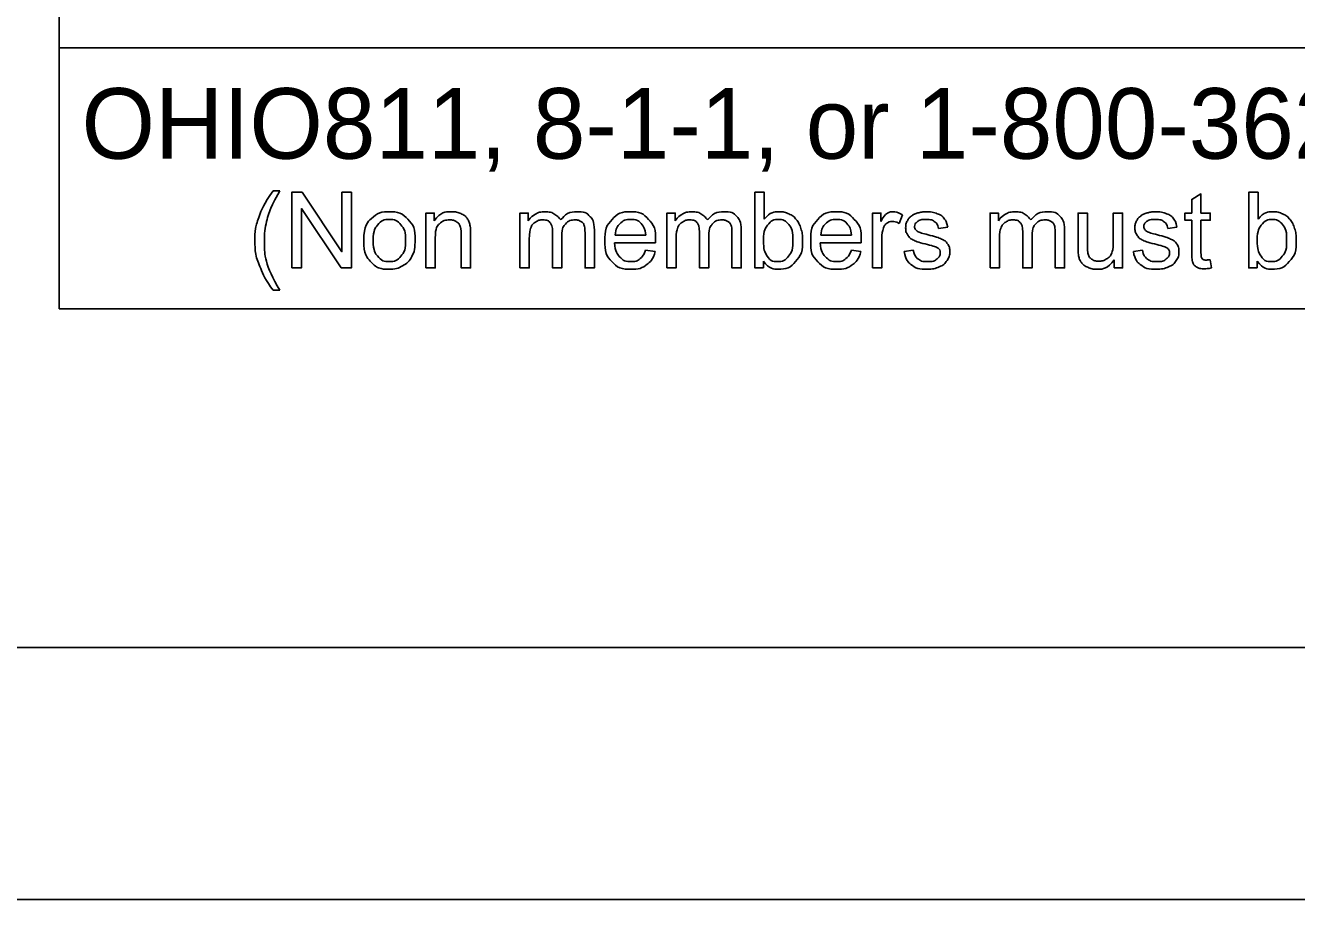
# Model space of a CAD drawing. Extents: x -21.1 to 50.3, y -4.9 to 22.1.
# Drawn here: x 2.31 to 4.83, y 0 to 1.734 of the extents above; entities that cross this region are included whole.
import ezdxf

# ---------------------------------------------------------------- set-up
doc = ezdxf.new("R2010")
doc.units = 0
for name, color, linetype in [('SH_Border', 7, 'Continuous'), ('SH_Cut_Line', 7, 'Continuous'), ('SH_Data', 7, 'Continuous'), ('SH_Text', 7, 'Continuous')]:
    doc.layers.add(name, color=color, linetype=linetype)

msp = doc.modelspace()

# ---------------------------------------------------------------- linework, layer by layer
at = {"layer": 'SH_Border'}
msp.add_lwpolyline([(1.5, 21.5), (33.5, 21.5), (33.5, 0.5), (1.5, 0.5)], close=True, dxfattribs=at)
at = {"layer": 'SH_Cut_Line'}
msp.add_lwpolyline([(0, 0), (34, 0), (34, 22), (0, 22)], close=True, dxfattribs=at)
at = {"layer": 'SH_Data'}
for p, q in [((2.3766, 1.1719), (2.3766, 3.5094)), ((6.6266, 1.6897), (2.3766, 1.6897)), ((6.6266, 1.1719), (2.3766, 1.1719))]:
    msp.add_line(p, q, dxfattribs=at)
at = {"layer": 'SH_Text'}
for points in [[(2.8012, 1.4057), (2.8144, 1.4057)], [(2.838, 1.253), (2.838, 1.4032), (2.8583, 1.4032), (2.9373, 1.2852), (2.9373, 1.4032), (2.9563, 1.4032), (2.9563, 1.253), (2.936, 1.253), (2.857, 1.3709), (2.857, 1.253), (2.838, 1.253)], [(3.7734, 1.253), (3.7564, 1.253), (3.7564, 1.4032), (3.7748, 1.4032), (3.7748, 1.3497)], [(4.6224, 1.2849), (4.6224, 1.3475), (4.6088, 1.3475), (4.6088, 1.3619), (4.6224, 1.3619), (4.6224, 1.3888), (4.6408, 1.3999), (4.6408, 1.3619), (4.6592, 1.3619), (4.6592, 1.3475), (4.6408, 1.3475), (4.6408, 1.2838)], [(4.7525, 1.253), (4.7354, 1.253), (4.7354, 1.4032), (4.7539, 1.4032), (4.7539, 1.3497)], [(3.1039, 1.253), (3.1039, 1.3619), (3.1205, 1.3619), (3.1205, 1.3464)], [(3.2903, 1.253), (3.2903, 1.3619), (3.3068, 1.3619), (3.3068, 1.3465)], [(3.5817, 1.253), (3.5817, 1.3619), (3.5982, 1.3619), (3.5982, 1.3465)], [(3.9895, 1.253), (3.9895, 1.3619), (4.0061, 1.3619), (4.0061, 1.3454)], [(4.2227, 1.253), (4.2227, 1.3619), (4.2392, 1.3619), (4.2392, 1.3465)], [(4.397, 1.2945), (4.397, 1.3619), (4.4155, 1.3619), (4.4155, 1.3015)], [(4.4667, 1.3036), (4.4667, 1.3619), (4.4852, 1.3619), (4.4852, 1.253), (4.4687, 1.253)], [(4.0486, 1.3584), (4.0421, 1.3413)], [(3.1224, 1.3124), (3.1224, 1.253), (3.1039, 1.253)], [(3.1923, 1.3199), (3.1923, 1.253), (3.1739, 1.253), (3.1739, 1.3192)], [(3.3734, 1.3162), (3.3734, 1.253), (3.355, 1.253), (3.355, 1.3237)], [(3.4379, 1.3277), (3.4379, 1.253), (3.4194, 1.253), (3.4194, 1.3215)], [(3.479, 1.3178), (3.5397, 1.3178)], [(3.6648, 1.3162), (3.6648, 1.253), (3.6464, 1.253), (3.6464, 1.3237)], [(3.7292, 1.3277), (3.7292, 1.253), (3.7108, 1.253), (3.7108, 1.3215)], [(3.887, 1.3178), (3.9477, 1.3178)], [(4.1385, 1.3337), (4.1204, 1.3313)], [(4.3058, 1.3162), (4.3058, 1.253), (4.2874, 1.253), (4.2874, 1.3237)], [(4.3702, 1.3277), (4.3702, 1.253), (4.3518, 1.253), (4.3518, 1.3215)], [(4.5931, 1.3337), (4.575, 1.3313)], [(3.3088, 1.3094), (3.3088, 1.253), (3.2903, 1.253)], [(3.5591, 1.3027), (3.4779, 1.3027)], [(3.5395, 1.2882), (3.5586, 1.2857)], [(3.6001, 1.3094), (3.6001, 1.253), (3.5817, 1.253)], [(3.9671, 1.3027), (3.8859, 1.3027)], [(3.9475, 1.2882), (3.9666, 1.2857)], [(4.0079, 1.31), (4.0079, 1.253), (3.9895, 1.253)], [(4.0521, 1.2855), (4.0703, 1.2884)], [(4.2411, 1.3094), (4.2411, 1.253), (4.2227, 1.253)], [(4.5067, 1.2855), (4.5249, 1.2884)], [(3.7734, 1.2666), (3.7734, 1.253)], [(4.4687, 1.253), (4.4687, 1.2691)], [(4.6592, 1.2694), (4.6619, 1.2532)], [(4.7525, 1.2666), (4.7525, 1.253)], [(2.8144, 1.2088), (2.8012, 1.2088)]]:
    msp.add_lwpolyline(points, dxfattribs=at)
for points in [[(2.8012, 1.2088), (2.786, 1.2281), (2.7754, 1.2539), (2.7648, 1.2797), (2.7648, 1.3074), (2.7648, 1.3317), (2.7727, 1.3541), (2.782, 1.38), (2.8012, 1.4057)], [(2.8144, 1.4057), (2.802, 1.3844), (2.798, 1.3753), (2.7918, 1.3611), (2.7882, 1.3458), (2.7838, 1.3266), (2.7838, 1.3073), (2.7838, 1.258), (2.8144, 1.2088)], [(2.9805, 1.3074), (2.9805, 1.3376), (2.9972, 1.3522), (3.0113, 1.3643), (3.0314, 1.3643), (3.0538, 1.3643), (3.0681, 1.3496), (3.0823, 1.3349), (3.0823, 1.309), (3.0823, 1.288), (3.076, 1.276), (3.0697, 1.2639), (3.0577, 1.2573), (3.0457, 1.2506), (3.0314, 1.2506), (3.0086, 1.2506), (2.9945, 1.2653), (2.9805, 1.2799), (2.9805, 1.3074)], [(3.1205, 1.3464), (3.1325, 1.3643), (3.1551, 1.3643), (3.165, 1.3643), (3.1732, 1.3607), (3.1814, 1.3572), (3.1855, 1.3515), (3.1896, 1.3457), (3.1913, 1.3378), (3.1923, 1.3327), (3.1923, 1.3199)], [(3.3068, 1.3465), (3.3119, 1.3545), (3.3205, 1.3594), (3.329, 1.3643), (3.3398, 1.3643), (3.3519, 1.3643), (3.3597, 1.3592), (3.3674, 1.3542), (3.3706, 1.3452), (3.3835, 1.3643), (3.4042, 1.3643), (3.4204, 1.3643), (3.4291, 1.3553), (3.4379, 1.3463), (3.4379, 1.3277)], [(3.5586, 1.2857), (3.5541, 1.2691), (3.5419, 1.2598), (3.5297, 1.2506), (3.5108, 1.2506), (3.4869, 1.2506), (3.4729, 1.2653), (3.4589, 1.28), (3.4589, 1.3065), (3.4589, 1.334), (3.4731, 1.3491), (3.4872, 1.3643), (3.5097, 1.3643), (3.5315, 1.3643), (3.5454, 1.3494), (3.5592, 1.3345), (3.5592, 1.3076), (3.5592, 1.306), (3.5591, 1.3027)], [(3.5982, 1.3465), (3.6033, 1.3545), (3.6118, 1.3594), (3.6203, 1.3643), (3.6312, 1.3643), (3.6433, 1.3643), (3.651, 1.3592), (3.6588, 1.3542), (3.6619, 1.3452), (3.6749, 1.3643), (3.6956, 1.3643), (3.7118, 1.3643), (3.7205, 1.3553), (3.7292, 1.3463), (3.7292, 1.3277)], [(3.7748, 1.3497), (3.7865, 1.3643), (3.8046, 1.3643), (3.8146, 1.3643), (3.8236, 1.3602), (3.8326, 1.3562), (3.8383, 1.3488), (3.8441, 1.3415), (3.8474, 1.3312), (3.8507, 1.3208), (3.8507, 1.3091), (3.8507, 1.2811), (3.8369, 1.2659), (3.823, 1.2506), (3.8037, 1.2506), (3.7844, 1.2506), (3.7734, 1.2666)], [(3.9666, 1.2857), (3.9621, 1.2691), (3.9499, 1.2598), (3.9377, 1.2506), (3.9187, 1.2506), (3.8949, 1.2506), (3.8809, 1.2653), (3.8669, 1.28), (3.8669, 1.3065), (3.8669, 1.334), (3.8811, 1.3491), (3.8952, 1.3643), (3.9177, 1.3643), (3.9395, 1.3643), (3.9534, 1.3494), (3.9672, 1.3345), (3.9672, 1.3076), (3.9672, 1.306), (3.9671, 1.3027)], [(4.0061, 1.3454), (4.0124, 1.3569), (4.0178, 1.3606), (4.0232, 1.3643), (4.0296, 1.3643), (4.0389, 1.3643), (4.0486, 1.3584)], [(4.0703, 1.2884), (4.0718, 1.2774), (4.0789, 1.2716), (4.0859, 1.2657), (4.0986, 1.2657), (4.1113, 1.2657), (4.1175, 1.2709), (4.1236, 1.2761), (4.1236, 1.2831), (4.1236, 1.2893), (4.1182, 1.2929), (4.1144, 1.2954), (4.0993, 1.2992), (4.079, 1.3043), (4.0711, 1.308), (4.0633, 1.3118), (4.0592, 1.3184), (4.0552, 1.325), (4.0552, 1.3329), (4.0552, 1.3402), (4.0585, 1.3464), (4.0619, 1.3526), (4.0676, 1.3567), (4.0719, 1.3599), (4.0794, 1.3621), (4.0868, 1.3643), (4.0953, 1.3643), (4.1081, 1.3643), (4.1178, 1.3606), (4.1275, 1.3569), (4.1321, 1.3506), (4.1368, 1.3443), (4.1385, 1.3337)], [(4.2392, 1.3465), (4.2443, 1.3545), (4.2528, 1.3594), (4.2613, 1.3643), (4.2722, 1.3643), (4.2843, 1.3643), (4.292, 1.3592), (4.2998, 1.3542), (4.3029, 1.3452), (4.3159, 1.3643), (4.3366, 1.3643), (4.3528, 1.3643), (4.3615, 1.3553), (4.3702, 1.3463), (4.3702, 1.3277)], [(4.5249, 1.2884), (4.5264, 1.2774), (4.5334, 1.2716), (4.5405, 1.2657), (4.5531, 1.2657), (4.5659, 1.2657), (4.572, 1.2709), (4.5782, 1.2761), (4.5782, 1.2831), (4.5782, 1.2893), (4.5727, 1.2929), (4.5689, 1.2954), (4.5539, 1.2992), (4.5336, 1.3043), (4.5257, 1.308), (4.5179, 1.3118), (4.5138, 1.3184), (4.5098, 1.325), (4.5098, 1.3329), (4.5098, 1.3402), (4.5131, 1.3464), (4.5164, 1.3526), (4.5222, 1.3567), (4.5265, 1.3599), (4.5339, 1.3621), (4.5414, 1.3643), (4.5499, 1.3643), (4.5627, 1.3643), (4.5724, 1.3606), (4.5821, 1.3569), (4.5867, 1.3506), (4.5913, 1.3443), (4.5931, 1.3337)], [(4.7539, 1.3497), (4.7655, 1.3643), (4.7837, 1.3643), (4.7937, 1.3643), (4.8027, 1.3602), (4.8116, 1.3562), (4.8174, 1.3488), (4.8232, 1.3415), (4.8265, 1.3312), (4.8297, 1.3208), (4.8297, 1.3091), (4.8297, 1.2811), (4.8159, 1.2659), (4.8021, 1.2506), (4.7827, 1.2506), (4.7635, 1.2506), (4.7525, 1.2666)], [(2.9994, 1.3074), (2.9994, 1.2865), (3.0085, 1.2761), (3.0176, 1.2657), (3.0314, 1.2657), (3.0451, 1.2657), (3.0542, 1.2762), (3.0633, 1.2866), (3.0633, 1.308), (3.0633, 1.3282), (3.0542, 1.3386), (3.045, 1.349), (3.0314, 1.349), (3.0176, 1.349), (3.0085, 1.3387), (2.9994, 1.3283), (2.9994, 1.3074)], [(3.1739, 1.3192), (3.1739, 1.3304), (3.1717, 1.336), (3.1696, 1.3416), (3.1641, 1.3449), (3.1586, 1.3482), (3.1512, 1.3482), (3.1395, 1.3482), (3.1309, 1.3408), (3.1224, 1.3333), (3.1224, 1.3124)], [(3.355, 1.3237), (3.355, 1.3359), (3.3505, 1.3421), (3.346, 1.3482), (3.3357, 1.3482), (3.3279, 1.3482), (3.3213, 1.3441), (3.3147, 1.34), (3.3117, 1.3322), (3.3088, 1.3243), (3.3088, 1.3094)], [(3.4194, 1.3215), (3.4194, 1.3326), (3.4176, 1.3374), (3.4159, 1.3423), (3.4111, 1.3453), (3.4064, 1.3482), (3.4001, 1.3482), (3.3886, 1.3482), (3.381, 1.3406), (3.3734, 1.333), (3.3734, 1.3162)], [(3.5397, 1.3178), (3.5385, 1.3316), (3.5328, 1.3385), (3.524, 1.3491), (3.5099, 1.3491), (3.4972, 1.3491), (3.4886, 1.3406), (3.4799, 1.3321), (3.479, 1.3178)], [(3.6464, 1.3237), (3.6464, 1.3359), (3.6419, 1.3421), (3.6374, 1.3482), (3.6271, 1.3482), (3.6193, 1.3482), (3.6127, 1.3441), (3.6061, 1.34), (3.6031, 1.3322), (3.6001, 1.3243), (3.6001, 1.3094)], [(3.7108, 1.3215), (3.7108, 1.3326), (3.709, 1.3374), (3.7072, 1.3423), (3.7025, 1.3453), (3.6978, 1.3482), (3.6914, 1.3482), (3.68, 1.3482), (3.6724, 1.3406), (3.6648, 1.333), (3.6648, 1.3162)], [(3.7732, 1.3083), (3.7732, 1.2887), (3.7785, 1.28), (3.7872, 1.2657), (3.802, 1.2657), (3.8141, 1.2657), (3.8229, 1.2762), (3.8317, 1.2867), (3.8317, 1.3075), (3.8317, 1.3289), (3.8232, 1.339), (3.8148, 1.3491), (3.8029, 1.3491), (3.7908, 1.3491), (3.782, 1.3386), (3.7732, 1.3281), (3.7732, 1.3083)], [(3.9477, 1.3178), (3.9465, 1.3316), (3.9408, 1.3385), (3.9319, 1.3491), (3.9179, 1.3491), (3.9052, 1.3491), (3.8965, 1.3406), (3.8879, 1.3321), (3.887, 1.3178)], [(4.0421, 1.3413), (4.0354, 1.3453), (4.0286, 1.3453), (4.0226, 1.3453), (4.0178, 1.3416), (4.013, 1.338), (4.011, 1.3315), (4.0079, 1.3217), (4.0079, 1.31)], [(4.1204, 1.3313), (4.1192, 1.3397), (4.1133, 1.3444), (4.1074, 1.3491), (4.0966, 1.3491), (4.0839, 1.3491), (4.0785, 1.3449), (4.073, 1.3407), (4.073, 1.3351), (4.073, 1.3315), (4.0753, 1.3286), (4.0776, 1.3257), (4.0824, 1.3237), (4.0851, 1.3227), (4.0987, 1.319), (4.1183, 1.3138), (4.126, 1.3104), (4.1338, 1.3071), (4.1382, 1.3008), (4.1426, 1.2944), (4.1426, 1.285), (4.1426, 1.2758), (4.1372, 1.2677), (4.1318, 1.2595), (4.1217, 1.2551), (4.1115, 1.2506), (4.0987, 1.2506), (4.0775, 1.2506), (4.0663, 1.2594), (4.0552, 1.2682), (4.0521, 1.2855)], [(4.2874, 1.3237), (4.2874, 1.3359), (4.2829, 1.3421), (4.2784, 1.3482), (4.2681, 1.3482), (4.2603, 1.3482), (4.2537, 1.3441), (4.2471, 1.34), (4.2441, 1.3322), (4.2411, 1.3243), (4.2411, 1.3094)], [(4.3518, 1.3215), (4.3518, 1.3326), (4.35, 1.3374), (4.3482, 1.3423), (4.3435, 1.3453), (4.3388, 1.3482), (4.3324, 1.3482), (4.321, 1.3482), (4.3134, 1.3406), (4.3058, 1.333), (4.3058, 1.3162)], [(4.575, 1.3313), (4.5738, 1.3397), (4.5679, 1.3444), (4.562, 1.3491), (4.5512, 1.3491), (4.5385, 1.3491), (4.533, 1.3449), (4.5276, 1.3407), (4.5276, 1.3351), (4.5276, 1.3315), (4.5299, 1.3286), (4.5321, 1.3257), (4.5369, 1.3237), (4.5397, 1.3227), (4.5533, 1.319), (4.5728, 1.3138), (4.5806, 1.3104), (4.5884, 1.3071), (4.5928, 1.3008), (4.5972, 1.2944), (4.5972, 1.285), (4.5972, 1.2758), (4.5918, 1.2677), (4.5864, 1.2595), (4.5763, 1.2551), (4.5661, 1.2506), (4.5533, 1.2506), (4.532, 1.2506), (4.5209, 1.2594), (4.5098, 1.2682), (4.5067, 1.2855)], [(4.7523, 1.3083), (4.7523, 1.2887), (4.7576, 1.28), (4.7663, 1.2657), (4.7811, 1.2657), (4.7932, 1.2657), (4.802, 1.2762), (4.8107, 1.2867), (4.8107, 1.3075), (4.8107, 1.3289), (4.8023, 1.339), (4.7939, 1.3491), (4.7819, 1.3491), (4.7699, 1.3491), (4.7611, 1.3386), (4.7523, 1.3281), (4.7523, 1.3083)], [(3.4779, 1.3027), (3.479, 1.2848), (3.4881, 1.2752), (3.4972, 1.2657), (3.5108, 1.2657), (3.521, 1.2657), (3.5282, 1.2711), (3.5353, 1.2764), (3.5395, 1.2882)], [(3.8859, 1.3027), (3.887, 1.2848), (3.8961, 1.2752), (3.9052, 1.2657), (3.9188, 1.2657), (3.929, 1.2657), (3.9361, 1.2711), (3.9433, 1.2764), (3.9475, 1.2882)], [(4.4687, 1.2691), (4.456, 1.2506), (4.4342, 1.2506), (4.4246, 1.2506), (4.4162, 1.2543), (4.4079, 1.258), (4.4038, 1.2636), (4.3998, 1.2692), (4.3982, 1.2772), (4.397, 1.2827), (4.397, 1.2945)], [(4.4155, 1.3015), (4.4155, 1.2871), (4.4166, 1.2821), (4.4183, 1.2748), (4.424, 1.2707), (4.4296, 1.2665), (4.4379, 1.2665), (4.4462, 1.2665), (4.4534, 1.2708), (4.4607, 1.275), (4.4637, 1.2823), (4.4667, 1.2897), (4.4667, 1.3036)], [(4.6619, 1.2532), (4.6541, 1.2515), (4.6479, 1.2515), (4.6379, 1.2515), (4.6324, 1.2547), (4.6269, 1.2579), (4.6246, 1.2631), (4.6224, 1.2682), (4.6224, 1.2849)], [(4.6408, 1.2838), (4.6408, 1.2759), (4.6418, 1.2736), (4.6427, 1.2714), (4.6449, 1.27), (4.6471, 1.2687), (4.6512, 1.2687), (4.6542, 1.2687), (4.6592, 1.2694)]]:
    msp.add_open_spline(points, degree=3, dxfattribs=at)

# ---------------------------------------------------------------- texts
msp.add_text('OHIO811, 8-1-1, or 1-800-362-2764', height=0.14, dxfattribs=at).set_placement((2.4211, 1.4697))

doc.saveas('drawing.dxf')
